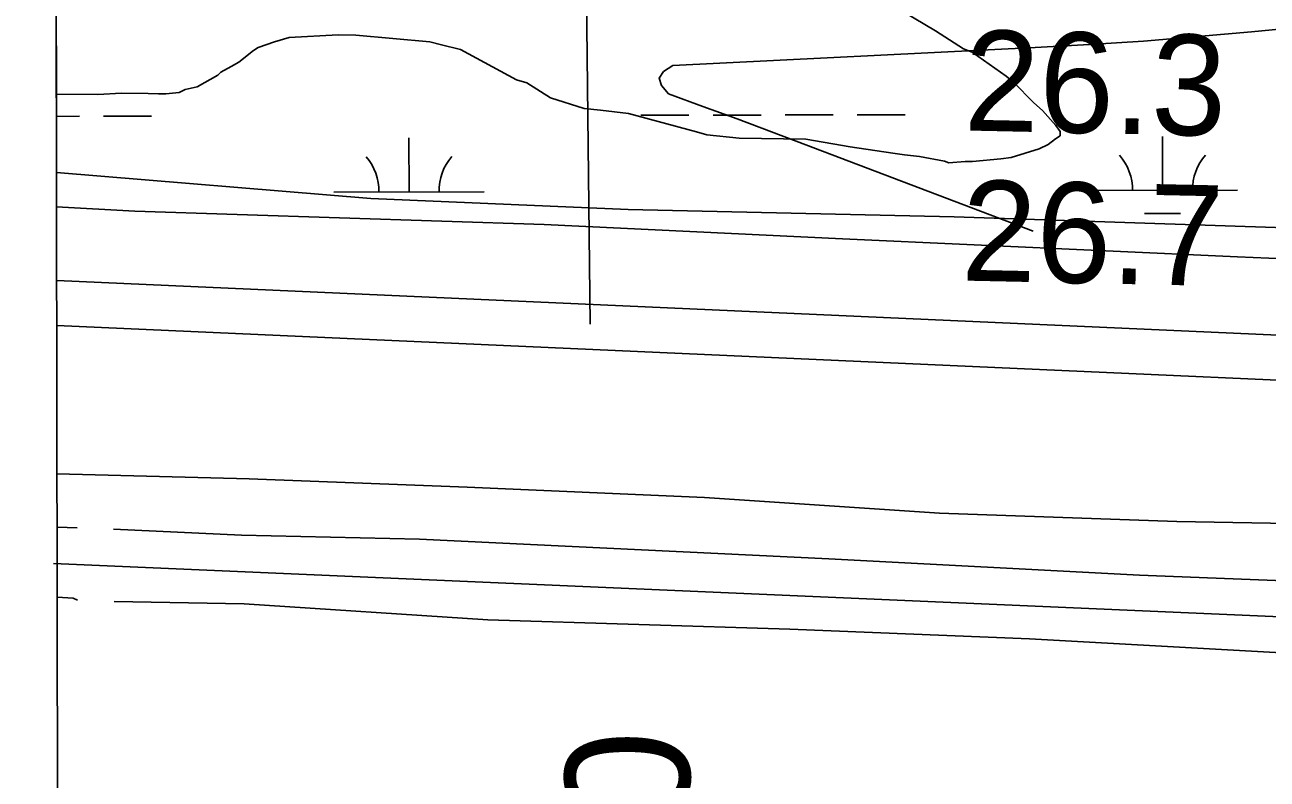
# Model space of a CAD drawing. Extents: x 3329297 to 3367176, y 649250 to 674653.
# Drawn here: x 3333403 to 3334231, y 657903 to 658405 of the extents above; entities that cross this region are included whole.
import ezdxf

# ---------------------------------------------------------------- set-up
doc = ezdxf.new("R2010")
doc.units = 0
for name, color, linetype in [('V-GRID-FRAM', 7, 'Continuous'), ('V-LEVE-TOET', 7, 'Continuous'), ('V-RIVR-RANG', 7, 'Continuous'), ('V-RIVR-RANG-IDEN', 7, 'Continuous'), ('V-ROAD-CNTR', 7, 'Continuous'), ('V-SITE-VEGE', 7, 'Continuous'), ('V-SURV-LINE', 7, 'Continuous'), ('V-TOPO-MAJR', 7, 'Continuous'), ('V-TOPO-SHOR', 7, 'Continuous'), ('V-WETL-SWMP', 7, 'Continuous')]:
    doc.layers.add(name, color=color, linetype=linetype)

msp = doc.modelspace()

# ---------------------------------------------------------------- linework, layer by layer
at = {"layer": 'V-GRID-FRAM'}
msp.add_lwpolyline([(3333403.5, 672816.28), (3364945.55, 672875.92), (3364987.87, 654691.71), (3333429.95, 654632.04), (3333403.5, 672816.28)], dxfattribs=at)
at = {"layer": 'V-LEVE-TOET'}
for points in [[(3333424.63, 658284.08), (3333476.81, 658281.19), (3333749.42, 658272.3), (3333948.01, 658262.86), (3334211.25, 658250.73), (3334419.86, 658241.85), (3334597.8, 658233.97), (3334838.33, 658218.08), (3335044.27, 658209.9), (3335164.9, 658203.95), (3335298.89, 658201.2), (3335304.94, 658206.46), (3335309.06, 658217.09), (3335518.27, 658202.87)], [(3335958.07, 657989.51), (3335776.1, 657994.77), (3335588.15, 658002.1), (3335408.9, 658012.67), (3335256.34, 658024.29), (3335101.69, 658027.93), (3334929.09, 658037.09), (3334818.5, 658045.6), (3334667.9, 658053.86), (3334510.63, 658061.53), (3334345.37, 658071.29), (3334170.71, 658074.47), (3334012.75, 658080.15), (3333856.17, 658090.48), (3333698.22, 658097.48), (3333552.93, 658103.03), (3333424.89, 658106.3)]]:
    msp.add_lwpolyline(points, dxfattribs=at)
at = {"layer": 'V-RIVR-RANG'}
msp.add_line((3333780.12, 658206.04), (3333765.72, 659445.95), dxfattribs=at)
at = {"layer": 'V-ROAD-CNTR'}
msp.add_lwpolyline([(3333422.61, 658046.57), (3335843.92, 657941.23)], dxfattribs=at)
at = {"layer": 'V-SITE-VEGE'}
for p, q in [((3333424.52, 658359.22), (3333424.36, 658470.13)), ((3333981.69, 658418.32), (3334010.07, 658401.27)), ((3333569.73, 658394.12), (3333558.86, 658390.3)), ((3333579.61, 658396.97), (3333569.73, 658394.12)), ((3333612.13, 658398.6), (3333579.61, 658396.97)), ((3333623.95, 658398.47), (3333612.13, 658398.6)), ((3333673.15, 658394.01), (3333623.95, 658398.47)), ((3333681.01, 658391.96), (3333673.15, 658394.01)), ((3334010.07, 658401.27), (3334028.66, 658389.26)), ((3333555.88, 658388.36), (3333545.95, 658380.58)), ((3333558.86, 658390.3), (3333555.88, 658388.36)), ((3333693.78, 658388.87), (3333681.01, 658391.96)), ((3333730.99, 658368.77), (3333693.78, 658388.87)), ((3334028.66, 658389.26), (3334034.54, 658387.22)), ((3334034.54, 658387.22), (3334057.03, 658371.22)), ((3333541, 658377.68), (3333534.06, 658373.82)), ((3333545.95, 658380.58), (3333541, 658377.68)), ((3333532.07, 658371.87), (3333518.2, 658364.13)), ((3333534.06, 658373.82), (3333532.07, 658371.87)), ((3333737.86, 658366.73), (3333730.99, 658368.77)), ((3334057.03, 658371.22), (3334061.91, 658367.23)), ((3333510.3, 658362.25), (3333506.34, 658360.32)), ((3333518.2, 658364.13), (3333510.3, 658362.25)), ((3333753.52, 658356.71), (3333737.86, 658366.73)), ((3334061.91, 658367.23), (3334075.55, 658353.3)), ((3333452.15, 658358.93), (3333424.52, 658359.22)), ((3333467.92, 658359.74), (3333452.15, 658358.93)), ((3333485.65, 658359.56), (3333467.92, 658359.74)), ((3333492.54, 658359.48), (3333485.65, 658359.56)), ((3333497.47, 658359.43), (3333492.54, 658359.48)), ((3333506.34, 658360.32), (3333497.47, 658359.43)), ((3333776.09, 658349.58), (3333753.52, 658356.71)), ((3334075.55, 658353.3), (3334081.41, 658348.31)), ((3333786.92, 658348.48), (3333776.09, 658349.58)), ((3333805.61, 658346.31), (3333786.92, 658348.48)), ((3333850.78, 658334.02), (3333805.61, 658346.31)), ((3334081.41, 658348.31), (3334090.17, 658338.37)), ((3334090.17, 658338.37), (3334093.08, 658334.4)), ((3333857.66, 658331.97), (3333850.78, 658334.02)), ((3333879.3, 658329.77), (3333857.66, 658331.97)), ((3333923.62, 658329.3), (3333879.3, 658329.77)), ((3333953.11, 658324.07), (3333923.62, 658329.3)), ((3334090.07, 658329.51), (3334085.11, 658325.62)), ((3334093.05, 658331.45), (3334090.07, 658329.51)), ((3334093.08, 658334.4), (3334093.05, 658331.45)), ((3333981.63, 658319.82), (3333953.11, 658324.07)), ((3333989.5, 658318.76), (3333981.63, 658319.82)), ((3334079.17, 658322.73), (3334060.39, 658317.02)), ((3334085.11, 658325.62), (3334079.17, 658322.73)), ((3333999.33, 658317.67), (3333989.5, 658318.76)), ((3334016.04, 658314.54), (3333999.33, 658317.67)), ((3334018.99, 658313.52), (3334016.04, 658314.54)), ((3334029.83, 658314.39), (3334018.99, 658313.52)), ((3334034.75, 658314.33), (3334029.83, 658314.39)), ((3334053.49, 658316.11), (3334034.75, 658314.33)), ((3334060.39, 658317.02), (3334053.49, 658316.11))]:
    msp.add_line(p, q, dxfattribs=at)
at = {"layer": 'V-SURV-LINE'}
for points in [[(3333424.71, 658235.03), (3336500.17, 658097.33)], [(3336498.83, 658067.36), (3333424.75, 658205)]]:
    msp.add_lwpolyline(points, dxfattribs=at)
at = {"layer": 'V-TOPO-MAJR'}
msp.add_lwpolyline([(3334605.92, 658438.17), (3334220.54, 658400.72), (3334184.58, 658397.48), (3334148.58, 658394.58), (3334112.55, 658392.2), (3334076.5, 658390.15), (3333835.03, 658378.18), (3333828.92, 658374.27), (3333825.89, 658369.9), (3333827.52, 658364.84), (3333832.23, 658359.32), (3333855.16, 658351.02), (3333878.05, 658342.64), (3333900.9, 658334.12), (3333923.71, 658325.52), (3334075.02, 658267.92)], dxfattribs=at)
at = {"layer": 'V-TOPO-SHOR'}
for points in [[(3333424.94, 658070.78), (3333438.32, 658070.24)], [(3333462.61, 658069.31), (3333547.91, 658065.45), (3333666.3, 658062.83), (3333939.08, 658049.73), (3334145.85, 658038.7), (3334389.4, 658029.31), (3334654.02, 658016.97), (3334879.17, 658005.74), (3335107.76, 657997.87), (3335394.83, 657985.98), (3335550.63, 657980.92), (3335756.72, 657969.21), (3335939.05, 657962.51), (3336041.03, 657952.58), (3336136.14, 657936.6), (3336224.38, 657914.57), (3336309.59, 657887.37)], [(3333425.01, 658024.01), (3333435.78, 658023.51), (3333438.5, 658022.11)], [(3333463.04, 658021.17), (3333549.67, 658019.57), (3333711.91, 658008.98), (3333913.09, 658002.76), (3334072.65, 657996.29), (3334272.42, 657985.3), (3334470.14, 657975.02), (3334607.2, 657968.79), (3334753.78, 657960.41)]]:
    msp.add_lwpolyline(points, dxfattribs=at)
at = {"layer": 'V-WETL-SWMP'}
for p, q in [((3333424.6, 658306.96), (3333424.15, 658616.32)), ((3333424.55, 658344.37), (3333439.96, 658344.4)), ((3333455.96, 658344.43), (3333487.96, 658344.49)), ((3333813.86, 658345.11), (3333845.86, 658345.17)), ((3333861.86, 658345.2), (3333893.86, 658345.26)), ((3333909.86, 658345.29), (3333941.86, 658345.35)), ((3333957.86, 658345.38), (3333989.86, 658345.44)), ((3333659.37, 658294.07), (3333659.3, 658330.07)), ((3334161.28, 658295.02), (3334161.21, 658331.02)), ((3333633.91, 658289.59), (3333424.6, 658306.96)), ((3334111.28, 658294.93), (3334211.28, 658295.11)), ((3333609.37, 658293.98), (3333709.37, 658294.17)), ((3333805.25, 658282.37), (3333633.91, 658289.59)), ((3334022.51, 658277.37), (3333805.25, 658282.37)), ((3334149.3, 658279.57), (3334173.3, 658279.61)), ((3334356.86, 658266.27), (3334022.51, 658277.37))]:
    msp.add_line(p, q, dxfattribs=at)
for centre, start, end in [((3333604.12, 658294.44), 359.33648, 40.88014), ((3333714.61, 658294.65), 139.33648, 180.88013), ((3334106.03, 658295.39), 359.33648, 40.88014), ((3334216.52, 658295.6), 139.33648, 180.88013)]:
    msp.add_arc(centre, 35.25, start, end, dxfattribs=at)

# ---------------------------------------------------------------- texts
at = {"layer": 'V-RIVR-RANG'}
for s, p in [('26.3', (3334028.74, 658334.99)), ('26.7', (3334026.88, 658235.01))]:
    msp.add_text(s, height=67, rotation=358.78833, dxfattribs=at).set_placement(p)
at = {"layer": 'V-RIVR-RANG-IDEN'}
msp.add_text('D-150', height=83, rotation=89.97307, dxfattribs=at).set_placement((3333846.26, 657632.88))

doc.saveas('drawing.dxf')
